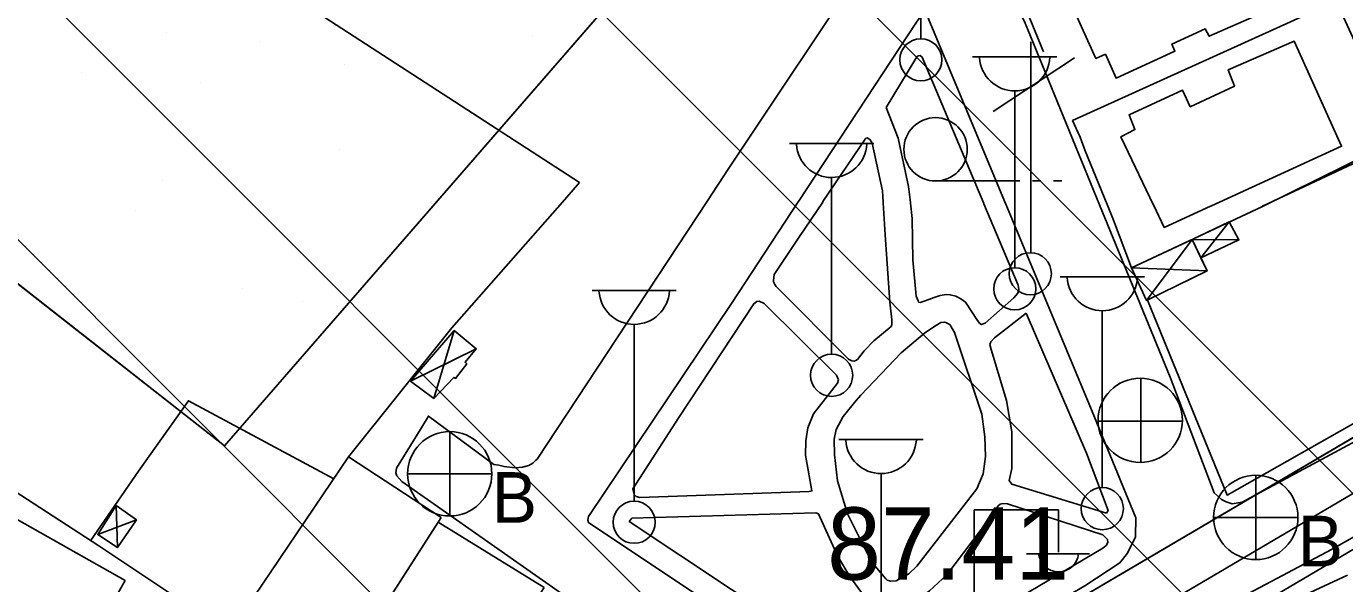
# Model space of a CAD drawing. Extents: x 417995 to 421451, y 4454518 to 4458015.
# Drawn here: x 420928.2 to 421037.7, y 4457162.4 to 4457208.7 of the extents above; entities that cross this region are included whole.
import ezdxf

# ---------------------------------------------------------------- set-up
doc = ezdxf.new("R2010")
doc.units = 0
for name, color, linetype in [('ADA', 7, 'Continuous'), ('ADAKENARI', 7, 'Continuous'), ('B_Betonzemin', 7, 'Continuous'), ('B_Kapi', 7, 'Continuous'), ('B_Mesken', 7, 'Continuous'), ('B_Sundurma', 7, 'Continuous'), ('Default', 7, 'Continuous'), ('KALDIRIM', 7, 'Continuous'), ('O_Park_Bahce', 7, 'Continuous'), ('PL_AYA_PARK_DINLENME', 7, 'Continuous'), ('PL_KON_MEV_250', 7, 'Continuous'), ('S_Cad_Sok_Lambasi', 7, 'Continuous'), ('S_Elektrik_Diregi', 7, 'Continuous'), ('S_Rogar_Kapagi', 7, 'Continuous'), ('S_Rogar_Kapagi_Buski', 7, 'Continuous'), ('S_Tek_Agac', 7, 'Continuous'), ('S_Telefon_Diregi', 7, 'Continuous'), ('Sinir_Duvar_tek_tarafa_ait', 7, 'Continuous'), ('Sinir_Tel_bir_taraf', 7, 'Continuous'), ('SN_TR_SIVILASMA', 7, 'Continuous'), ('TR_ORTAYOGUNKONUT', 7, 'Continuous'), ('TR_PARKALANI', 7, 'Continuous'), ('Y_Kot_Noktasi', 7, 'Continuous'), ('Yol_Kaldirim_kenari_bordurtasi', 7, 'Continuous'), ('Yol_Sose', 7, 'Continuous')]:
    doc.layers.add(name, color=color, linetype=linetype)

# ---------------------------------------------------------------- blocks, each defined once
blk = doc.blocks.new('POINT_DISPLAY')
at = {"layer": 'Default'}
blk.add_line((0, 0), (0, 0), dxfattribs=at)

msp = doc.modelspace()

# ---------------------------------------------------------------- linework, layer by layer
at = {"layer": 'ADA'}
for p, q in [((420872.32, 4457230.59), (420944.69, 4457173.87)), ((420944.69, 4457173.87), (420983.82, 4457218.86))]:
    msp.add_line(p, q, dxfattribs=at)
at = {"layer": 'ADAKENARI'}
msp.add_line((421261.97, 4457305.97), (420889.99, 4457087.27), dxfattribs=at)
at = {"layer": 'B_Betonzemin'}
msp.add_lwpolyline([(420933.58, 4457165.99), (420937.56, 4457171.77), (420941.7, 4457177.6), (420953.78, 4457171.12)], dxfattribs=at)
at = {"layer": 'B_Kapi'}
for points in [[(421015.77, 4457199.48), (421016.19, 4457198.36)], [(421020.03, 4457188.63), (421018.53, 4457192.61)]]:
    msp.add_lwpolyline(points, dxfattribs=at)
at = {"layer": 'B_Mesken'}
for points in [[(421017.88, 4457206.38), (421017.07, 4457206.02), (421013.12, 4457214.8), (421027.26, 4457221.2), (421027.67, 4457220.32), (421028.1, 4457220.5), (421032.28, 4457211.22), (421030.43, 4457210.33), (421030.66, 4457209.69), (421026.5, 4457207.86), (421026.16, 4457208.48), (421023.4, 4457207.22), (421023.64, 4457206.62), (421018.75, 4457204.4)], [(421017.88, 4457206.38), (421017.07, 4457206.02), (421013.12, 4457214.8), (421027.26, 4457221.2), (421027.67, 4457220.32), (421028.1, 4457220.5), (421032.28, 4457211.22), (421030.43, 4457210.33), (421030.66, 4457209.69), (421026.5, 4457207.86), (421026.16, 4457208.48), (421023.4, 4457207.22), (421023.64, 4457206.62), (421018.75, 4457204.4)], [(421026.6, 4457193.76), (421022.74, 4457192), (421021.88, 4457193.81), (421021.87, 4457193.84), (421019.16, 4457199.53), (421020.32, 4457200.12), (421019.83, 4457201.33), (421024.27, 4457203.4), (421024.92, 4457202.02), (421028.59, 4457203.71), (421028.07, 4457205.08), (421033.56, 4457207.45), (421037.48, 4457198.73), (421026.68, 4457193.79)], [(421026.6, 4457193.76), (421022.74, 4457192), (421021.88, 4457193.81), (421021.87, 4457193.84), (421019.16, 4457199.53), (421020.32, 4457200.12), (421019.83, 4457201.33), (421024.27, 4457203.4), (421024.92, 4457202.02), (421028.59, 4457203.71), (421028.07, 4457205.08), (421033.56, 4457207.45), (421037.48, 4457198.73), (421026.68, 4457193.79)], [(420962.69, 4457167.91), (420954.39, 4457154.96), (420946.43, 4457160.24), (420955.01, 4457172.95)], [(420962.69, 4457167.91), (420962.45, 4457167.54), (420954.86, 4457155.7), (420954.39, 4457154.96), (420946.43, 4457160.24), (420955.01, 4457172.95)], [(420936.45, 4457162.69), (420930.79, 4457152.71), (420920.59, 4457158.43), (420926.4, 4457168.37)], [(420936.45, 4457162.69), (420930.79, 4457152.71), (420920.59, 4457158.43), (420920.72, 4457158.65), (420926.4, 4457168.37)], [(420971.25, 4457162.1), (420962.45, 4457167.54), (420954.86, 4457155.7), (420963.44, 4457150.1)], [(420971.25, 4457162.1), (420963.44, 4457150.1), (420954.86, 4457155.7), (420962.45, 4457167.54)]]:
    msp.add_lwpolyline(points, close=True, dxfattribs=at)
at = {"layer": 'B_Sundurma'}
for p, q in [((421025.8, 4457189.47), (421028.16, 4457192.45)), ((421025.08, 4457191), (421021.28, 4457185.93)), ((421028.96, 4457190.96), (421025.08, 4457191)), ((421020.03, 4457188.63), (421026.32, 4457188.38)), ((420962.09, 4457177.78), (420963.78, 4457183.43)), ((420960.16, 4457179.23), (420965.61, 4457181.92)), ((420935.69, 4457168.92), (420935.8, 4457165.42)), ((420937.39, 4457167.72), (420934.17, 4457166.49))]:
    msp.add_line(p, q, dxfattribs=at)
for points in [[(421025.8, 4457189.47), (421028.96, 4457190.96), (421028.16, 4457192.45), (421025.08, 4457191)], [(421025.8, 4457189.47), (421025.08, 4457191), (421028.16, 4457192.45), (421028.96, 4457190.96)], [(421025.08, 4457191), (421020.03, 4457188.63), (421021.28, 4457185.93), (421026.32, 4457188.38)], [(421025.8, 4457189.47), (421026.32, 4457188.38), (421021.28, 4457185.93), (421020.03, 4457188.63), (421025.08, 4457191)], [(420962.09, 4457177.78), (420960.16, 4457179.23), (420963.78, 4457183.43), (420965.61, 4457181.92), (420964.68, 4457180.8), (420964.82, 4457180.66), (420963.9, 4457179.46), (420963.75, 4457179.54)], [(420962.09, 4457177.78), (420960.16, 4457179.23), (420963.78, 4457183.43), (420965.61, 4457181.92), (420964.68, 4457180.8), (420964.82, 4457180.66), (420963.9, 4457179.46), (420963.75, 4457179.54)], [(420935.69, 4457168.92), (420937.39, 4457167.72), (420935.8, 4457165.42), (420934.17, 4457166.49)], [(420935.69, 4457168.92), (420937.39, 4457167.72), (420935.8, 4457165.42), (420934.17, 4457166.49)]]:
    msp.add_lwpolyline(points, close=True, dxfattribs=at)
at = {"layer": 'KALDIRIM'}
for p, q in [((420892.02, 4457083.82), (421046.94, 4457174.91)), ((420894.05, 4457080.37), (421049.06, 4457171.51))]:
    msp.add_line(p, q, dxfattribs=at)
at = {"layer": 'O_Park_Bahce'}
for points in [[(421001.67, 4457194.06), (421001.51, 4457195.39), (421000.66, 4457199.4), (420999.66, 4457201.96)], [(420997.98, 4457199.41), (420998.09, 4457199.43), (420998.22, 4457199.36), (420998.34, 4457199.26), (420998.51, 4457199), (420999.36, 4457195.02), (420999.42, 4457194.08)], [(420999.42, 4457194.04), (420999.59, 4457191.39), (420999.97, 4457185.8), (421000.12, 4457184.33), (421000.14, 4457184.12), (421000.13, 4457183.94), (421000.08, 4457183.78), (420998.63, 4457182.59), (420997.82, 4457181.75), (420997.28, 4457181.04), (420997.15, 4457180.94), (420997, 4457180.89), (420996.81, 4457180.91), (420996.52, 4457181.06), (420990.52, 4457187.1), (420990.41, 4457187.26), (420990.31, 4457187.47), (420990.3, 4457187.58)], [(420999.42, 4457194.08), (420999.42, 4457194.04)], [(421001.68, 4457194.02), (421001.67, 4457194.06)], [(421010.63, 4457187.19), (421010.69, 4457186.83), (421010.59, 4457186.55), (421010.26, 4457186.15), (421007.88, 4457184.06), (421007.58, 4457183.93), (421007.44, 4457184.01), (421007.24, 4457184.26), (421006.25, 4457185.79), (421005.87, 4457186.08), (421005.45, 4457186.3), (421004.98, 4457186.4), (421004.64, 4457186.43), (421004.15, 4457186.34), (421003.65, 4457186.18), (421003.19, 4457186.01), (421002.81, 4457185.87), (421002.49, 4457185.77), (421002.35, 4457185.8), (421002.31, 4457185.9), (421002.15, 4457186.3), (421001.87, 4457189.3), (421001.83, 4457192.75), (421001.68, 4457194.02)], [(420989.1, 4457185.86), (420989.53, 4457185.69), (420995.54, 4457179.73), (420995.69, 4457179.35), (420995.63, 4457179.07), (420993.63, 4457176.51), (420993.15, 4457175.37), (420992.99, 4457174.27), (420992.97, 4457173.08), (420993.49, 4457170.12), (420993.25, 4457170.06), (420979.19, 4457169.58), (420978.9, 4457169.66), (420978.74, 4457169.81), (420978.62, 4457170.29)], [(421017.96, 4457168.28), (421010.09, 4457170.68), (421009.87, 4457170.98), (421010.1, 4457171.98), (421010.11, 4457175.02), (421009.66, 4457177.63), (421008.37, 4457181.87), (421008.27, 4457182.29), (421008.35, 4457182.49), (421008.65, 4457182.82), (421011.29, 4457184.89)], [(420999.5, 4457154.88), (420999.13, 4457155), (420998.9, 4457155.26), (421000.6, 4457159.59), (421000.85, 4457159.95), (421001.29, 4457160.4), (421003.26, 4457161.82), (421004.71, 4457163.16), (421008.23, 4457167.84), (421008.97, 4457168.88), (421009.12, 4457169.01), (421009.35, 4457169.08), (421009.75, 4457169.06), (421017.66, 4457166.47), (421018.03, 4457166.1)], [(420978.31, 4457167.58), (420978.54, 4457167.86), (420993.83, 4457168.3), (420994.04, 4457168.23), (420994.14, 4457167.97), (420995.62, 4457164.72), (420996.64, 4457163.01), (420998.28, 4457160.77), (420998.42, 4457160.24), (420998.18, 4457159.51), (420996.6, 4457156.07)]]:
    msp.add_lwpolyline(points, dxfattribs=at)
at = {"layer": 'PL_AYA_PARK_DINLENME'}
msp.add_lwpolyline([(420903.38, 4457278.01), (420983.82, 4457218.86), (420944.69, 4457173.87), (420872.32, 4457230.59)], close=True, dxfattribs=at)
at = {"layer": 'PL_KON_MEV_250'}
msp.add_lwpolyline([(420889.99, 4457087.27), (421072.13, 4457194.36), (421055.36, 4457228.47), (421058.15, 4457230.59), (421038.59, 4457256.02), (420983.82, 4457218.86), (420944.69, 4457173.87), (420931.4, 4457184.28), (420872.32, 4457230.59), (420903.38, 4457278.01), (420946.65, 4457344.05), (420907.53, 4457385.13), (421002.06, 4457448.84)], dxfattribs=at)
at = {"layer": 'S_Cad_Sok_Lambasi'}
for p, q in [((421002.54, 4457207.66), (421002.54, 4457222.33)), ((421006.84, 4457206.15), (421013.84, 4457206.15)), ((421010.34, 4457188.65), (421010.34, 4457203.33)), ((420991.63, 4457198.97), (420998.63, 4457198.97)), ((420995.13, 4457181.47), (420995.13, 4457196.14)), ((421014.11, 4457187.9), (421021.11, 4457187.9)), ((420975.23, 4457186.77), (420982.23, 4457186.77)), ((421017.61, 4457170.4), (421017.61, 4457185.08)), ((420978.73, 4457169.27), (420978.73, 4457183.95)), ((420995.74, 4457174.39), (421002.74, 4457174.39)), ((420999.24, 4457156.89), (420999.24, 4457171.56))]:
    msp.add_line(p, q, dxfattribs=at)
for centre in [(421002.54, 4457205.91), (421010.34, 4457186.9), (420995.13, 4457179.72), (421017.61, 4457168.65), (420978.73, 4457167.52)]:
    msp.add_circle(centre, 1.75, dxfattribs=at)
for centre in [(421010.34, 4457206.26), (420995.13, 4457199.07), (421017.61, 4457188.01), (420978.73, 4457186.88), (420999.24, 4457174.49)]:
    msp.add_arc(centre, 2.93, 183.298, 356.9072, dxfattribs=at)
at = {"layer": 'S_Elektrik_Diregi'}
for p, q in [((421006.97, 4457151.04), (421006.97, 4457168.54)), ((421006.97, 4457168.54), (421013.97, 4457168.54)), ((421013.97, 4457165.04), (421013.97, 4457168.54)), ((421011.31, 4457164.9), (421016.56, 4457164.9))]:
    msp.add_line(p, q, dxfattribs=at)
msp.add_arc((421013.98, 4457165.05), 1.66, 184.8384, 355.1464, dxfattribs=at)
at = {"layer": 'S_Rogar_Kapagi'}
for p, q in [((421020.82, 4457172.45), (421020.82, 4457179.45)), ((421017.25, 4457175.92), (421024.25, 4457175.92))]:
    msp.add_line(p, q, dxfattribs=at)
msp.add_circle((421020.76, 4457175.98), 3.5, dxfattribs=at)
at = {"layer": 'S_Rogar_Kapagi_Buski'}
for p, q in [((420963.41, 4457175.04), (420963.41, 4457168.04)), ((420959.91, 4457171.54), (420966.91, 4457171.54)), ((421030.36, 4457171.42), (421030.36, 4457164.42)), ((421026.86, 4457167.92), (421033.86, 4457167.92))]:
    msp.add_line(p, q, dxfattribs=at)
for centre in [(420963.41, 4457171.54), (421030.36, 4457167.92)]:
    msp.add_circle(centre, 3.5, dxfattribs=at)
at = {"layer": 'S_Tek_Agac'}
for p, q in [((421003.76, 4457195.85), (421010.76, 4457195.85)), ((421011.81, 4457195.85), (421012.51, 4457195.85)), ((421013.56, 4457195.85), (421014.26, 4457195.85))]:
    msp.add_line(p, q, dxfattribs=at)
msp.add_circle((421003.76, 4457198.48), 2.63, dxfattribs=at)
at = {"layer": 'S_Telefon_Diregi'}
for p, q in [((421011.67, 4457189.9), (421011.67, 4457207.4)), ((421008.55, 4457201.63), (421015.31, 4457206.07))]:
    msp.add_line(p, q, dxfattribs=at)
msp.add_circle((421011.63, 4457188.15), 1.75, dxfattribs=at)
at = {"layer": 'Sinir_Duvar_tek_tarafa_ait'}
for points in [[(420921.15, 4457231.38), (420948.54, 4457212.36), (420974.2, 4457195.73)], [(421015.77, 4457199.48), (421015.15, 4457200.86), (421037.05, 4457210.77), (421042.39, 4457199.14), (421030.93, 4457193.75)], [(421042.52, 4457199.47), (421030.85, 4457193.71)], [(421018.01, 4457193.89), (421016.19, 4457198.36)], [(421018.03, 4457193.85), (421018.01, 4457193.89)], [(421018.53, 4457192.61), (421018.03, 4457193.85)], [(421030.85, 4457193.71), (421020.03, 4457188.63)], [(421030.93, 4457193.75), (421030.85, 4457193.71)]]:
    msp.add_lwpolyline(points, dxfattribs=at)
at = {"layer": 'Sinir_Tel_bir_taraf'}
for points in [[(421012.74, 4457206.57), (421009.72, 4457213.95), (421010.56, 4457215.82), (421030.76, 4457224.34), (421036.73, 4457210.63)], [(420974.2, 4457195.73), (420972.96, 4457194.32)], [(420972.96, 4457194.32), (420963.57, 4457183.65), (420955.01, 4457172.95)], [(421049.96, 4457182.22), (421027.98, 4457169.78), (421021.36, 4457185.97)], [(420920.18, 4457174.69), (420934.25, 4457165.55), (420942.64, 4457159.97)], [(421021.51, 4457155.49), (421037.99, 4457163.13)]]:
    msp.add_lwpolyline(points, dxfattribs=at)
at = {"layer": 'SN_TR_SIVILASMA'}
for p, q in [((421285.53, 4456832.97), (420332.8, 4457785.7)), ((421285.76, 4456855.19), (420355.49, 4457785.46)), ((421286.23, 4456899.63), (420400.88, 4457784.98)), ((421286.46, 4456921.85), (420423.57, 4457784.74))]:
    msp.add_line(p, q, dxfattribs=at)
at = {"layer": 'TR_ORTAYOGUNKONUT'}
msp.add_lwpolyline([(420889.99, 4457087.27), (421072.13, 4457194.36), (421055.36, 4457228.47), (421058.15, 4457230.59), (421038.59, 4457256.02), (420983.82, 4457218.86), (420944.69, 4457173.87), (420931.4, 4457184.28), (420872.32, 4457230.59), (420903.38, 4457278.01), (420946.65, 4457344.05), (420907.53, 4457385.13), (421002.06, 4457448.84)], dxfattribs=at)
at = {"layer": 'Yol_Kaldirim_kenari_bordurtasi'}
for points in [[(420999.66, 4457201.96), (421002.04, 4457205.88), (421002.21, 4457206.16), (421002.32, 4457206.25), (421002.49, 4457206.27), (421002.66, 4457206.12), (421007.77, 4457193.99)], [(420994.41, 4457194.14), (420997.98, 4457199.41)], [(420990.3, 4457187.58), (420990.37, 4457188.1), (420992.46, 4457191.25), (420994.39, 4457194.1)], [(420994.39, 4457194.1), (420994.41, 4457194.14)], [(421007.77, 4457193.99), (421007.78, 4457193.96)], [(421007.78, 4457193.96), (421010.63, 4457187.19)], [(420978.62, 4457170.29), (420982.43, 4457176.22), (420988.67, 4457185.66), (420988.93, 4457185.84), (420989.1, 4457185.86)], [(421017.96, 4457168.28), (421018.09, 4457168.49), (421016.29, 4457173.26), (421011.29, 4457184.89)], [(420997.55, 4457178.08), (421000.9, 4457181.59), (421002.85, 4457183.22), (421003.69, 4457183.81), (421004.19, 4457184.1), (421004.48, 4457184.14), (421004.62, 4457184.11), (421004.96, 4457183.93), (421005.33, 4457183.27), (421007.6, 4457176.48), (421007.86, 4457174.62), (421007.9, 4457172.98), (421007.72, 4457171.54), (421007.18, 4457170.29), (421002.22, 4457163.88), (421001.55, 4457163.24), (421000.49, 4457162.65), (421000.03, 4457162.62), (420999.74, 4457162.71), (420999.62, 4457162.83), (420998.43, 4457164.24), (420996.46, 4457168.23), (420995.63, 4457170.97), (420995.36, 4457173.12), (420995.33, 4457174.42), (420995.51, 4457175.21), (420996.08, 4457176.3), (420997.17, 4457177.64), (420997.55, 4457178.08)], [(420978.31, 4457167.58), (420995.31, 4457156.29), (420996.03, 4457155.86), (420996.39, 4457155.92), (420996.6, 4457156.07)], [(420999.5, 4457154.88), (421000.47, 4457155.17), (421010.79, 4457161.31), (421017.66, 4457165.37), (421017.93, 4457165.58), (421018.06, 4457165.84), (421018.03, 4457166.1)]]:
    msp.add_lwpolyline(points, dxfattribs=at)
at = {"layer": 'Yol_Sose'}
for points in [[(421017.39, 4457193.86), (421011.14, 4457209.1), (421003.71, 4457222.45), (421003.45, 4457222.92), (421003.25, 4457223.56), (421003.11, 4457224.4), (421002.93, 4457226.2), (421002.92, 4457226.87), (421003.02, 4457227.84), (421003.2, 4457229), (421004.34, 4457234.44), (421015.34, 4457252.91), (421025.45, 4457264.74), (421039.37, 4457247.44), (421051.68, 4457232.36), (421059.99, 4457220.99), (421065.54, 4457209.73), (421072.69, 4457195.47), (421072.77, 4457195.21), (421069.79, 4457193.31)], [(420986.54, 4457196.83), (420998.24, 4457214.41)], [(420992.38, 4457194.16), (421002.17, 4457209.04), (421002.57, 4457209.55), (421002.73, 4457209.66), (421002.83, 4457209.68), (421002.97, 4457209.64), (421003.08, 4457209.51), (421009.57, 4457193.97)], [(420984.81, 4457194.2), (420986.54, 4457196.83)], [(420856.94, 4457195.53), (420856.74, 4457195.2), (420856.81, 4457194.98), (420874.59, 4457184.63), (420892.43, 4457172.48), (420908.71, 4457161.5), (420925.66, 4457150.42), (420940.85, 4457138.82), (420956.11, 4457127.07), (420957.84, 4457125.79), (420974.33, 4457136.31), (420991.51, 4457147.65), (420991.75, 4457147.82), (420991.77, 4457148.03), (420990.84, 4457149.21), (420975.09, 4457159.93), (420959.44, 4457170.9), (420959.02, 4457171.38), (420958.93, 4457171.63), (420958.99, 4457172.02), (420961.08, 4457175.42)], [(420961.08, 4457175.42), (420961.64, 4457176.33), (420967.08, 4457172.32), (420967.48, 4457172.25), (420967.93, 4457172.14), (420968.85, 4457172.04), (420969.46, 4457172.08), (420969.97, 4457172.22), (420970.32, 4457172.43), (420970.56, 4457172.66), (420970.67, 4457172.75), (420984.81, 4457194.2)], [(420986.8, 4457185.68), (420992.35, 4457194.12)], [(420992.35, 4457194.12), (420992.38, 4457194.16)], [(421009.57, 4457193.97), (421009.59, 4457193.94)], [(421009.59, 4457193.94), (421016.52, 4457177.33)], [(421029.24, 4457169.2), (421028.39, 4457169.05), (421027.89, 4457169.22), (421027.5, 4457169.41), (421026.91, 4457169.97), (421023.25, 4457179.56), (421017.39, 4457193.86)], [(421029.24, 4457169.2), (421047.13, 4457178.82), (421066.01, 4457190.89)], [(420986.8, 4457185.68), (420974.93, 4457168), (420974.87, 4457167.7), (420974.94, 4457167.49), (420985.67, 4457160.34), (420996.09, 4457153.54), (420997.1, 4457153.14), (420998.22, 4457152.88), (420999.12, 4457152.85), (421000.63, 4457153.25), (421001.82, 4457153.88), (421016.16, 4457162.24), (421019.08, 4457164.15), (421019.71, 4457164.96), (421020.37, 4457166.31), (421020.4, 4457167.9), (421016.52, 4457177.33)], [(421002.52, 4457147.83), (421007.18, 4457150.16), (421023.79, 4457158.44), (421036.71, 4457165.29), (421042.84, 4457168.78), (421049.39, 4457172.17), (421049.91, 4457172.16), (421050.14, 4457172.02), (421050.48, 4457171.66), (421050.68, 4457170.86), (421050.45, 4457169.98), (421049.74, 4457168.26), (421044.87, 4457161.65)]]:
    msp.add_lwpolyline(points, dxfattribs=at)

# ---------------------------------------------------------------- block references
at = {"layer": 'TR_PARKALANI', "xscale": 0.1, "yscale": 0.10000000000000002}
for p in [(420939.88, 4457208.14), (420970.29, 4457207.86), (420947.63, 4457207.45), (420932.86, 4457204.85), (420954.65, 4457205.54), (420942.7, 4457204.02), (420954.29, 4457198.47), (420939.52, 4457195.87), (420937.27, 4457193.37), (420946.18, 4457186.89), (420951.18, 4457185.84), (420931.4, 4457184.28), (420933.81, 4457183.51)]:
    msp.add_blockref('POINT_DISPLAY', p, dxfattribs=at)

# ---------------------------------------------------------------- texts
at = {"layer": 'S_Rogar_Kapagi_Buski'}
for p in [(420966.91, 4457167.48), (421033.86, 4457163.86)]:
    msp.add_text('B', height=4.2, dxfattribs=at).set_placement(p)
at = {"layer": 'Y_Kot_Noktasi'}
msp.add_text('87.41', height=6, dxfattribs=at).set_placement((420994.76, 4457162.75))

doc.saveas('drawing.dxf')
